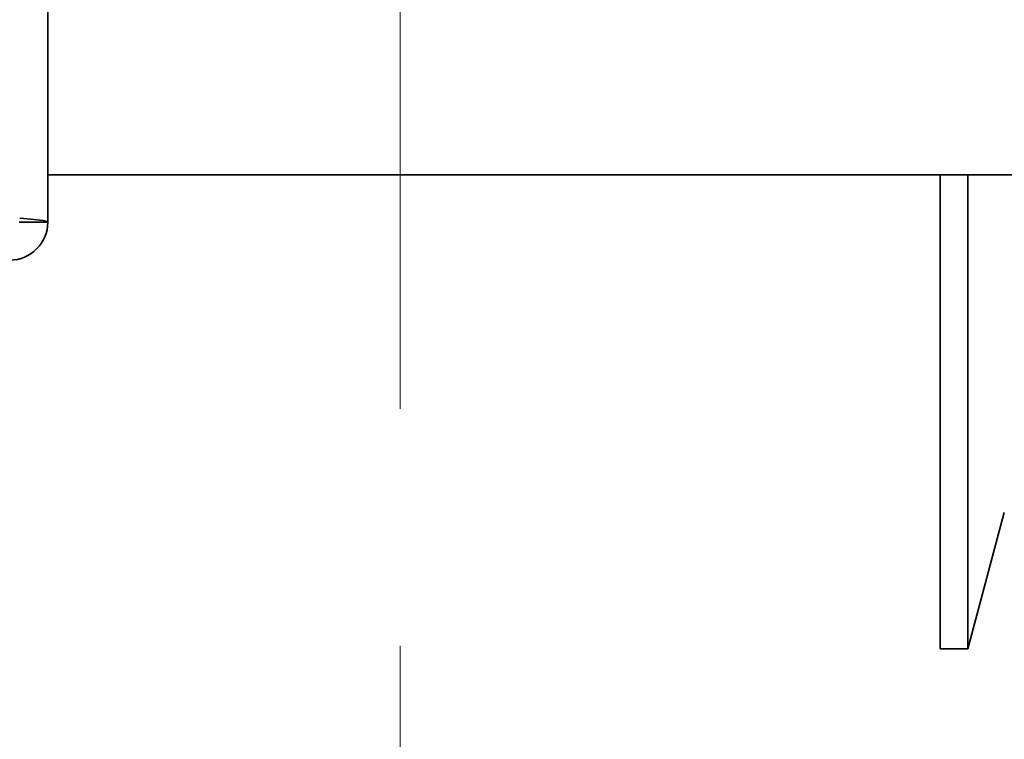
# Model space of a CAD drawing. Header units: millimetres. Extents: x -1465 to 393277, y -3788 to 454312.
# Tile 506 of 656: x 375453 to 375557, y 10860 to 10936. Entities that reach past the tile are written whole.
import ezdxf

# ---------------------------------------------------------------- set-up
doc = ezdxf.new("R2010")
doc.units = ezdxf.units.MM
doc.header["$XCLIPFRAME"] = 2
doc.linetypes.add('DASHED', pattern=[0.75, 0.5, -0.25])
for name, color, linetype in [('AHU03-3-68634OBJ', 8, 'Continuous'), ('AHU03-3-68635OBJ', 8, 'Continuous'), ('Impeller', 8, 'Continuous'), ('Konstrukcja - Siatka mod', 8, 'Continuous')]:
    doc.layers.add(name, color=color, linetype=linetype)
picture_1 = doc.add_image_def('image3.bmp', size_in_pixel=(1540, 807))

msp = doc.modelspace()

# ---------------------------------------------------------------- linework, layer by layer
at = {"layer": 'AHU03-3-68634OBJ', "color": 8, "linetype": 'Continuous', "lineweight": 35, "ltscale": 100}
for q in [(375455.69, 11182.69), (375452.69, 10914.69)]:
    msp.add_line((375455.69, 10914.69), q, dxfattribs=at)
at = {"layer": 'AHU03-3-68634OBJ', "color": 8, "linetype": 'Continuous', "lineweight": 35, "ltscale": 100, "flags": 128}
msp.add_lwpolyline([(375455.69, 10914.69), (375455.64, 10914.74), (375455.48, 10914.79), (375455.22, 10914.85), (375454.87, 10914.9), (375453.91, 10915), (375452.73, 10915.11)], dxfattribs=at)
at = {"layer": 'AHU03-3-68634OBJ', "color": 8, "linetype": 'Continuous', "lineweight": 35, "ltscale": 100}
msp.add_arc((375451.69, 10914.69), 4, 270, 0, dxfattribs=at)
at = {"layer": 'AHU03-3-68635OBJ', "color": 8, "linetype": 'Continuous', "lineweight": 35, "ltscale": 100}
msp.add_line((375685.16, 10919.69), (375455.69, 10919.69), dxfattribs=at)
at = {"layer": 'Impeller', "color": 8, "linetype": 'Continuous', "lineweight": 35, "ltscale": 100}
for p, q in [((375549.81, 10919.69), (375549.81, 10869.69)), ((375552.72, 10919.69), (375552.72, 10869.69)), ((375556.57, 10884.06), (375552.72, 10869.69)), ((375549.81, 10869.69), (375552.72, 10869.69))]:
    msp.add_line(p, q, dxfattribs=at)
at = {"layer": 'Konstrukcja - Siatka mod', "color": 8, "linetype": 'DASHED', "lineweight": 13, "ltscale": 100}
msp.add_line((375492.85, 2720), (375492.85, 19684.84), dxfattribs=at)

# ---------------------------------------------------------------- pictures from other files: only their frames are drawn
at = {"color": 8, "lineweight": 13}
image = msp.add_image(picture_1, insert=(374792.85, 10539.73), size_in_units=(1860, 974.46), dxfattribs=at)
image.set_boundary_path([(-0.5, -0.5), (1539.5, 806.5)])

doc.saveas('drawing.dxf')
